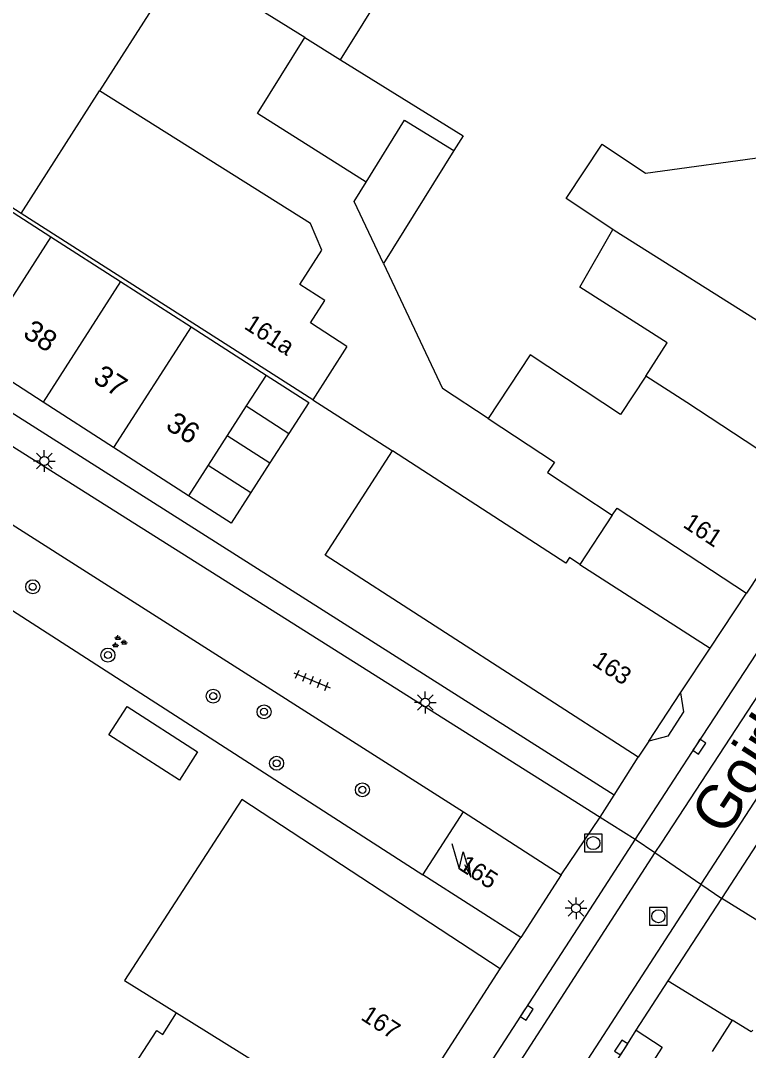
# Model space of a CAD drawing. Extents: x 132998 to 136004, y 396998 to 398512.
# Drawn here: x 133425.6 to 133467.1, y 397809 to 397867.7 of the extents above; entities that cross this region are included whole.
import ezdxf

# ---------------------------------------------------------------- set-up
doc = ezdxf.new("R2010")
doc.units = 0
for name, color, linetype in [('gg-afsc-erfafscheiding', 7, 'Continuous'), ('gg-afsc-muur', 7, 'Continuous'), ('gg-anno-huisnummerreeks BGT', 7, 'Continuous'), ('gg-anno-openbare ruimte label', 7, 'Continuous'), ('gg-bbg-bijgebouw', 7, 'Continuous'), ('gg-bbg-gedigitaliseerde bebouwing', 7, 'Continuous'), ('gg-bbg-gedigitaliseerde bebouwing onder overbouw', 7, 'Continuous'), ('gg-bbg-gedigitaliseerde bijgebouw', 7, 'Continuous'), ('gg-bbg-gedigitaliseerde overbouw', 7, 'Continuous'), ('gg-bbg-hoofdgebouw', 7, 'Continuous'), ('gg-bbg-onder overbouw', 7, 'Continuous'), ('gg-bbg-pand overbouw', 7, 'Continuous'), ('gg-bbg-tussenscheiding', 7, 'Continuous'), ('gg-knt-verharding', 7, 'Continuous'), ('gg-knt-verharding nz', 7, 'Continuous'), ('gt-anno-plantopografie huisnummer', 7, 'Continuous'), ('gt-bbg-plantopografie pand', 7, 'Continuous'), ('gt-bbg-plantopografie tussenscheiding', 7, 'Continuous'), ('gt-grn-groengrens', 7, 'Continuous'), ('gt-grn-weggrens', 7, 'Continuous'), ('gt-symb-boom', 7, 'Continuous'), ('gt-symb-groenvak', 7, 'Continuous'), ('gt-symb-kolk', 7, 'Continuous'), ('gt-symb-lichtmast', 7, 'Continuous'), ('gt-symb-rioolschacht', 7, 'Continuous'), ('gt-symb-tegel verharding', 7, 'Continuous'), ('gt-symb-trafo symbool', 7, 'Continuous')]:
    doc.layers.add(name, color=color, linetype=linetype)

# ---------------------------------------------------------------- blocks, each defined once
blk = doc.blocks.new('gt0-KOLK')
at = {"layer": 'gt-symb-kolk'}
blk.add_lwpolyline([(0, 0), (0.375, 0), (0.375, 0.4), (-0.375, 0.4), (-0.375, 0), (0, 0)], dxfattribs=at)
blk = doc.blocks.new('gt0-BOOM')
at = {"layer": 'gt-symb-boom'}
for radius in [0.4, 0.2]:
    blk.add_circle((0, 0), radius, dxfattribs=at)
blk = doc.blocks.new('gt0-LMAST')
at = {"layer": 'gt-symb-lichtmast'}
for p, q in [((-0.005, 0.246), (-0.005, 0.621)), ((-0.182, 0.173), (-0.447, 0.438)), ((0.172, 0.173), (0.437, 0.438)), ((-0.255, -0.004), (-0.63, -0.004)), ((-0.182, -0.181), (-0.447, -0.446)), ((-0.005, -0.254), (-0.005, -0.629)), ((0.437, -0.446), (0.172, -0.181)), ((0.245, -0.004), (0.62, -0.004))]:
    blk.add_line(p, q, dxfattribs=at)
blk.add_circle((-0.005, -0.004), 0.25, dxfattribs=at)
blk = doc.blocks.new('gt0-TEG1')
at = {"layer": 'gt-symb-tegel verharding'}
for p, q in [((-1.125, 0), (1.125, 0)), ((-0.9, -0.25), (-0.9, 0.25)), ((-0.45, -0.25), (-0.45, 0.25)), ((0, -0.25), (0, 0.25)), ((0.45, -0.25), (0.45, 0.25)), ((0.9, -0.25), (0.9, 0.25))]:
    blk.add_line(p, q, dxfattribs=at)
blk = doc.blocks.new('gt0-GRVAK')
at = {"layer": 'gt-symb-groenvak'}
for p, q in [((-0.11, 0.189), (-0.228, 0.24)), ((-0.182, 0.153), (0.088, 0.153)), ((-0.091, 0.211), (-0.156, 0.322)), ((-0.047, 0.214), (-0.047, 0.393)), ((-0.004, 0.211), (0.061, 0.322)), ((0.015, 0.189), (0.133, 0.24)), ((0.262, -0.052), (0.197, 0.059)), ((0.305, -0.049), (0.305, 0.13)), ((0.349, -0.052), (0.414, 0.059)), ((-0.245, -0.228), (-0.363, -0.177)), ((-0.318, -0.264), (-0.047, -0.264)), ((-0.226, -0.206), (-0.291, -0.095)), ((-0.183, -0.203), (-0.183, -0.024)), ((-0.139, -0.206), (-0.074, -0.095)), ((-0.12, -0.228), (-0.002, -0.177)), ((0.243, -0.074), (0.125, -0.023)), ((0.17, -0.11), (0.441, -0.11)), ((0.368, -0.074), (0.486, -0.023))]:
    blk.add_line(p, q, dxfattribs=at)
blk = doc.blocks.new('gt0-RS')
at = {"layer": 'gt-symb-rioolschacht'}
blk.add_lwpolyline([(-0.5, -0.5), (0.5, -0.5), (0.5, 0.5), (-0.5, 0.5)], close=True, dxfattribs=at)
blk.add_circle((0, 0), 0.375, dxfattribs=at)
blk = doc.blocks.new('gt0-HSP')
at = {"layer": 'gt-symb-trafo symbool'}
for points in [[(0.771, 0.746), (-0.529, -0.004), (0.471, -0.004), (-0.829, -0.754)], [(-0.217, -0.24), (-0.829, -0.754), (-0.077, -0.48)]]:
    blk.add_lwpolyline(points, dxfattribs=at)

msp = doc.modelspace()

# ---------------------------------------------------------------- linework, layer by layer
at = {"layer": 'gg-afsc-erfafscheiding'}
for p, q in [((133446.329, 397853.87), (133449.694, 397846.754)), ((133416.519, 397848.891), (133458.7, 397822.29)), ((133452.3, 397845.035), (133449.694, 397846.754))]:
    msp.add_line(p, q, dxfattribs=at)
at = {"layer": 'gg-afsc-muur'}
for p, q in [((133442.29, 397846.1), (133446.85, 397843.19)), ((133418.28, 397838.493), (133448.58, 397819))]:
    msp.add_line(p, q, dxfattribs=at)
at = {"layer": 'gg-bbg-bijgebouw'}
for p, q in [((133425.651, 397856.736), (133424.156, 397857.691)), ((133442.29, 397846.1), (133425.651, 397856.736)), ((133444.24, 397849.14), (133442.29, 397846.1))]:
    msp.add_line(p, q, dxfattribs=at)
at = {"layer": 'gg-bbg-gedigitaliseerde bebouwing'}
for p, q in [((133461.273, 397859.042), (133469.559, 397860.168)), ((133436.009, 397819.829), (133431.559, 397812.967)), ((133431.559, 397812.967), (133434.525, 397811.123))]:
    msp.add_line(p, q, dxfattribs=at)
for points in [[(133459.416, 397855.816), (133456.748, 397857.582), (133458.798, 397860.68), (133461.273, 397859.042)], [(133461.294, 397847.454), (133462.505, 397849.343), (133457.527, 397852.535), (133459.416, 397855.816)], [(133461.294, 397847.454), (133459.848, 397845.262), (133454.694, 397848.663), (133452.3, 397845.035)], [(133452.3, 397845.035), (133456.081, 397842.54), (133455.689, 397841.946), (133459.384, 397839.509)], [(133457.534, 397836.702), (133456.938, 397837.095), (133456.728, 397836.777), (133446.85, 397843.19)], [(133452.99, 397813.62), (133438.249, 397823.283), (133436.009, 397819.829)]]:
    msp.add_lwpolyline(points, dxfattribs=at)
at = {"layer": 'gg-bbg-gedigitaliseerde bebouwing onder overbouw'}
msp.add_line((133457.534, 397836.702), (133464.966, 397831.924), dxfattribs=at)
msp.add_lwpolyline([(133459.384, 397839.509), (133459.659, 397839.925), (133467.035, 397835.06)], dxfattribs=at)
at = {"layer": 'gg-bbg-gedigitaliseerde bijgebouw'}
msp.add_line((133450.337, 397860.321), (133446.329, 397853.87), dxfattribs=at)
for points in [[(133443.88, 397865.51), (133448.946, 397873.664), (133442.959, 397877.385)], [(133441.841, 397866.777), (133431.733, 397873.058), (133433.017, 397875.125)], [(133424.566, 397874.537), (133433.414, 397868.868), (133430.126, 397863.737)], [(133445.336, 397858.524), (133439.148, 397862.443), (133441.841, 397866.777)], [(133443.88, 397865.51), (133450.865, 397861.17), (133450.337, 397860.321)], [(133444.24, 397849.14), (133442.164, 397850.498), (133442.978, 397851.768), (133441.549, 397852.684), (133442.805, 397854.642), (133442.165, 397856.162), (133430.126, 397863.737)], [(133446.329, 397853.87), (133444.65, 397857.42), (133445.336, 397858.524)], [(133430.662, 397826.991), (133431.696, 397828.599), (133435.719, 397826.011), (133434.684, 397824.403), (133430.662, 397826.991)]]:
    msp.add_lwpolyline(points, dxfattribs=at)
at = {"layer": 'gg-bbg-gedigitaliseerde overbouw'}
msp.add_line((133459.384, 397839.509), (133457.534, 397836.702), dxfattribs=at)
at = {"layer": 'gg-bbg-hoofdgebouw'}
for p, q in [((133471.01, 397841.087), (133467.035, 397835.06)), ((133463.282, 397829.371), (133464.966, 397831.924)), ((133461.465, 397826.616), (133460.86, 397825.7)), ((133448.58, 397819), (133450.9, 397822.59)), ((133450.9, 397822.59), (133456.47, 397819)), ((133454.16, 397815.41), (133448.58, 397819)), ((133456.47, 397819), (133454.16, 397815.41)), ((133446.53, 397803.66), (133452.99, 397813.62))]:
    msp.add_line(p, q, dxfattribs=at)
for points in [[(133460.86, 397825.7), (133443, 397837.24), (133446.85, 397843.19)], [(133439.242, 397794.556), (133432.207, 397799.093), (133432.354, 397799.32), (133428.165, 397802.058), (133433.39, 397810.111), (133433.734, 397809.888), (133434.525, 397811.123)]]:
    msp.add_lwpolyline(points, dxfattribs=at)
at = {"layer": 'gg-bbg-onder overbouw'}
msp.add_line((133461.465, 397826.616), (133463.282, 397829.371), dxfattribs=at)
at = {"layer": 'gg-bbg-pand overbouw'}
msp.add_line((133464.966, 397831.924), (133467.035, 397835.06), dxfattribs=at)
msp.add_lwpolyline([(133463.282, 397829.371), (133463.439, 397828.292), (133462.542, 397826.905), (133461.465, 397826.616)], dxfattribs=at)
at = {"layer": 'gg-bbg-tussenscheiding'}
for p, q in [((133441.841, 397866.777), (133443.88, 397865.51)), ((133425.651, 397856.736), (133430.126, 397863.737)), ((133459.485, 397855.773), (133459.416, 397855.816)), ((133459.485, 397855.773), (133474.475, 397846.339)), ((133434.525, 397811.123), (133444.232, 397805.088))]:
    msp.add_line(p, q, dxfattribs=at)
for points in [[(133445.336, 397858.524), (133447.534, 397862.062), (133450.337, 397860.321)], [(133471.01, 397841.087), (133463.639, 397845.95), (133461.294, 397847.454)]]:
    msp.add_lwpolyline(points, dxfattribs=at)
at = {"layer": 'gg-knt-verharding'}
for p, q in [((133414.531, 397845.719), (133450.9, 397822.59)), ((133459.495, 397823.545), (133460.86, 397825.7)), ((133458.7, 397822.29), (133459.495, 397823.545)), ((133460.691, 397821.034), (133458.53, 397817.701)), ((133465.628, 397817.639), (133467.892, 397821.115)), ((133462.572, 397812.947), (133465.628, 397817.639)), ((133452.99, 397813.62), (133454.16, 397815.41)), ((133460.736, 397810.129), (133462.572, 397812.947)), ((133466.228, 397810.707), (133465.09, 397808.92))]:
    msp.add_line(p, q, dxfattribs=at)
for points in [[(133484.763, 397857.862), (133464.178, 397826.413), (133462.868, 397824.392), (133460.691, 397821.034)], [(133458.53, 397817.701), (133444.514, 397796.082), (133433.077, 397778.183), (133420.253, 397757.953)], [(133467.402, 397810.125), (133467.308, 397810.035), (133466.228, 397810.707)], [(133448.166, 397790.664), (133460.057, 397809.031), (133460.736, 397810.129)], [(133460.736, 397810.129), (133462.234, 397809.159), (133449.679, 397789.679), (133448.166, 397790.664)]]:
    msp.add_lwpolyline(points, dxfattribs=at)
at = {"layer": 'gg-knt-verharding nz'}
for points in [[(133518.685, 397904.525), (133517.409, 397902.764), (133514.774, 397899.064), (133503.059, 397882.427), (133483.776, 397853.843), (133462.162, 397820.809), (133461.811, 397820.264)], [(133521.32, 397902.713), (133517.565, 397897.52), (133514.966, 397893.873), (133506.948, 397882.532), (133496.425, 397867.039), (133486.322, 397851.989), (133479.325, 397841.37), (133464.442, 397818.455)], [(133461.811, 397820.264), (133437.871, 397783.148), (133404.57, 397730.571)], [(133464.442, 397818.455), (133464.387, 397818.37), (133450.239, 397796.519), (133441.226, 397782.471), (133430.38, 397765.411), (133413.458, 397738.641), (133412.646, 397737.259), (133411.882, 397735.849), (133411.401, 397734.895), (133410.72, 397733.443), (133410.091, 397731.969), (133409.54, 397730.548), (133409.208, 397729.616), (133408.896, 397728.678), (133408.74, 397728.173)]]:
    msp.add_lwpolyline(points, dxfattribs=at)
at = {"layer": 'gt-bbg-plantopografie pand'}
for p, q in [((133427.348, 397855.404), (133431.332, 397852.844)), ((133431.332, 397852.844), (133435.351, 397850.262)), ((133435.351, 397850.262), (133439.626, 397847.516)), ((133426.911, 397845.973), (133422.936, 397848.537)), ((133430.93, 397843.381), (133426.911, 397845.973)), ((133440.928, 397844.182), (133439.851, 397842.505)), ((133435.2, 397840.626), (133430.93, 397843.381)), ((133439.851, 397842.505), (133438.757, 397840.802))]:
    msp.add_line(p, q, dxfattribs=at)
for points in [[(133422.936, 397848.537), (133418.623, 397851.32), (133423.038, 397858.173), (133427.348, 397855.404)], [(133439.626, 397847.516), (133442.064, 397845.95), (133440.928, 397844.182)], [(133438.757, 397840.802), (133437.638, 397839.06), (133435.2, 397840.626)]]:
    msp.add_lwpolyline(points, dxfattribs=at)
at = {"layer": 'gt-bbg-plantopografie tussenscheiding'}
for p, q in [((133427.348, 397855.404), (133422.936, 397848.537)), ((133431.332, 397852.844), (133426.911, 397845.973)), ((133435.351, 397850.262), (133430.93, 397843.381)), ((133439.626, 397847.516), (133438.491, 397845.748)), ((133438.491, 397845.748), (133437.413, 397844.071)), ((133438.491, 397845.748), (133440.928, 397844.182)), ((133437.413, 397844.071), (133436.32, 397842.368)), ((133437.413, 397844.071), (133439.851, 397842.505)), ((133436.32, 397842.368), (133435.2, 397840.626)), ((133436.32, 397842.368), (133438.757, 397840.802))]:
    msp.add_line(p, q, dxfattribs=at)
at = {"layer": 'gt-grn-groengrens'}
msp.add_line((133459.495, 397823.545), (133418.589, 397849.487), dxfattribs=at)
at = {"layer": 'gt-grn-weggrens'}
for p, q in [((133456.47, 397819), (133458.7, 397822.29)), ((133458.7, 397822.29), (133460.691, 397821.034)), ((133460.691, 397821.034), (133461.811, 397820.264)), ((133461.811, 397820.264), (133464.442, 397818.455)), ((133464.442, 397818.455), (133465.628, 397817.639)), ((133469.29, 397815.376), (133465.628, 397817.639)), ((133462.572, 397812.947), (133466.228, 397810.707))]:
    msp.add_line(p, q, dxfattribs=at)

# ---------------------------------------------------------------- block references
at = {"layer": 'gt-symb-boom'}
for p in [(133426.316, 397835.43), (133430.607, 397831.534), (133436.612, 397829.189), (133439.511, 397828.295), (133440.232, 397825.357), (133445.123, 397823.843)]:
    msp.add_blockref('gt0-BOOM', p, dxfattribs=at)
at = {"layer": 'gt-symb-groenvak'}
msp.add_blockref('gt0-GRVAK', (133431.227, 397832.279), dxfattribs=at)
at = {"layer": 'gt-symb-kolk'}
for p, rotation in [((133464.178, 397826.413), -122.95900987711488), ((133454.333, 397811.225), -122.95900987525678), ((133460.057, 397809.031), 57.12021809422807)]:
    msp.add_blockref('gt0-KOLK', p, dxfattribs=dict(at, rotation=rotation))
at = {"layer": 'gt-symb-lichtmast'}
for p in [(133426.982, 397842.612), (133448.718, 397828.831), (133457.318, 397817.087)]:
    msp.add_blockref('gt0-LMAST', p, dxfattribs=at)
at = {"layer": 'gt-symb-rioolschacht'}
for p in [(133458.299, 397820.805), (133462.012, 397816.629)]:
    msp.add_blockref('gt0-RS', p, dxfattribs=at)
at = {"layer": 'gt-symb-tegel verharding', "rotation": -22.69475559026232}
msp.add_blockref('gt0-TEG1', (133442.242, 397830.095), dxfattribs=at)
at = {"layer": 'gt-symb-trafo symbool', "rotation": 76.35276166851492}
msp.add_blockref('gt0-HSP', (133450.765, 397819.849), dxfattribs=at)

# ---------------------------------------------------------------- texts
at = {"layer": 'gg-anno-huisnummerreeks BGT'}
for s, rotation, p in [('161a', 327.3, (133438.32, 397850.198)), ('161', 326.6, (133463.361, 397838.872)), ('163', 326.6, (133458.173, 397831.008)), ('165', 327.2, (133450.55, 397819.347)), ('167', 327, (133444.982, 397810.765))]:
    msp.add_text(s, height=1, rotation=rotation, dxfattribs=at).set_placement(p)
at = {"layer": 'gg-anno-openbare ruimte label'}
msp.add_text('Goirkestraat', height=2.5, rotation=57, dxfattribs=at).set_placement((133465.814, 397821.119))
at = {"layer": 'gt-anno-plantopografie huisnummer'}
for s, p in [('38', (133425.691, 397849.735)), ('37', (133429.688, 397847.157)), ('36', (133433.832, 397844.483))]:
    msp.add_text(s, height=1.2, rotation=327.17168, dxfattribs=at).set_placement(p)

doc.saveas('drawing.dxf')
